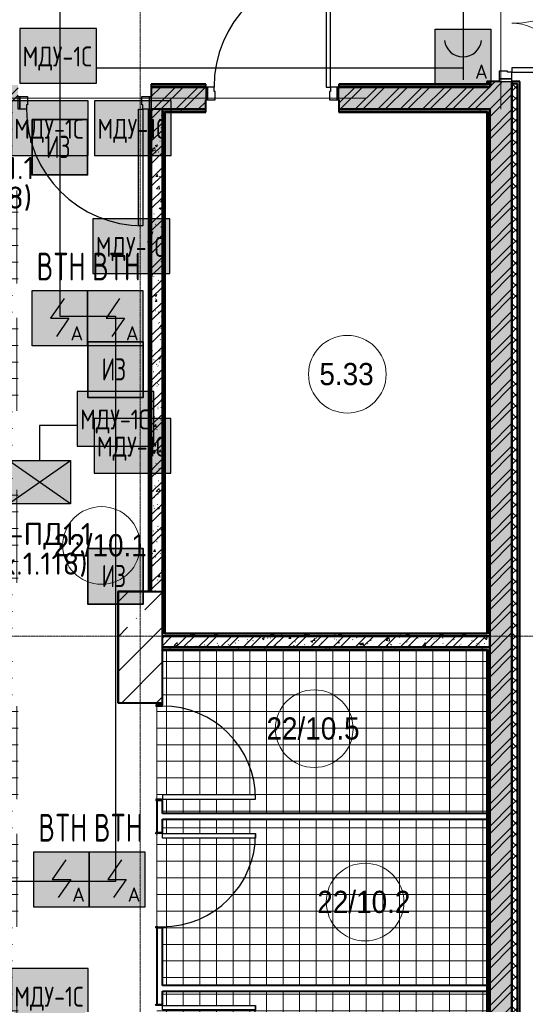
# Model space of a CAD drawing. Header units: millimetres. Extents: x -135639 to 224623, y -383017 to -59102.
# Tile 372 of 494: x 123927 to 128484, y -188040 to -179164. Entities that reach past the tile are written whole.
import ezdxf
from ezdxf.enums import TextEntityAlignment as Align

# ---------------------------------------------------------------- set-up
doc = ezdxf.new("R2010")
doc.units = ezdxf.units.MM
doc.linetypes.add('CONTINOUS', pattern=[0])
doc.linetypes.add('Линия сетки', pattern=[25, 20, -2.5, 0, -2.5])
for name, color, linetype, lineweight in [('A-010-A_ROOM', 7, 'Continuous', 20), ('A-200-M_WALL', 7, 'Continuous', 18), ('A-200-M_WALL_INT', 7, 'Continuous', 18), ('A-200-M_WALL_PAT', 7, 'Continuous', 40), ('A-325-M_DOOR', 7, 'Continuous', 18), ('A-325-M_DOOR__FRAME', 7, 'Continuous', 30), ('A-325-M_DOOR_PANEL', 7, 'Continuous', 30), ('A-350-H_CEILING', 7, 'Continuous', 18), ('A-350-M_CEILING', 7, 'Continuous', 18), ('S-280-M_COLUMN', 7, 'Continuous', 18), ('S-280-M_STRUCT_FRAME', 7, 'Continuous', 18), ('Z-030-M_GRID', 7, 'Continuous', 9), ('Арматура воздуховодов', 7, 'Continuous', 18), ('ОС', 5, 'Continuous', 25), ('ПС', 7, 'Continuous', 40), ('СС-011-ПОЖ-СИГНАЛИЗАЦИЯ', 1, 'Continuous', 30)]:
    doc.layers.add(name, color=color, linetype=linetype, lineweight=lineweight)
doc.layers.add('ССПС', color=5, linetype='Continuous')
doc.styles.add('1111', font='isocpeur.ttf')
doc.styles.add('Arial_2', font='arial.ttf', dxfattribs={"width": 0.9, "height": 400})
doc.styles.add('ISOCPEUR', font='isocpeur.ttf', dxfattribs={"height": 300})
pattern_1 = [(50, (0, 0), (218.62117, -19.1268), [22.86, -251.46]), (355, (0, 0), (-42.29187, 229.2684), [18.288, -201.168]), (100.451, (18.22, -1.6), (176.33107, 210.13963), [19.428, -213.708]), (46.184, (0, 60.96), (325.29495, -50.45164), [34.29, -377.19]), (96.636, (27.1, 56.76), (284.883, 296.91266), [29.142, -320.562]), (351.184, (0, 60.96), (284.8858, 296.9107), [27.432, -301.752]), (21, (30.48, 45.72), (181.93753, -122.71832), [22.86, -251.46]), (326, (30.48, 45.72), (74.16223, 221.0262), [18.288, -201.168]), (71.451, (45.64, 35.5), (256.10035, 98.30526), [19.428, -213.708]), (37.5, (0, 0), (3.70639, 101.465895), [3.353, -195.377, 3.353, -200.863, -201.93]), (37.5, (0, 0), (3.70639, 101.465895), [-402.946, 3.353, -198.577]), (7.5, (0, 0), (80.18358, 120.21653), [3.353, -113.081, 3.353, -190.805, -76.962]), (7.5, (0, 0), (80.18358, 120.21653), [-310.591, 3.353, -73.609]), (327.5, (-67.97, 0), (162.708646, -6.87497), [3.353, -72.847, 3.353, -234.391, -315.468]), (327.5, (-67.97, 0), (162.708646, -6.87497), [-313.944, 3.353, -312.115]), (317.5, (-98.45, 0), (177.75468, 30.51183), [3.353, -95.707, 3.353, -154.534, -224.028]), (317.5, (-98.45, 0), (177.75468, 30.51183), [-256.946, 3.353, -220.675])]
pattern_2 = [(45, (0, 0), (-101.02788, 101.02788), []), (45, (67.35, 0), (-101.02788, 101.02788), [])]
pattern_3 = [(0, (0, 0), (406.4, 101.6), [33.528, -271.272, 33.528, -271.272, -1625.6]), (0, (0, 0), (406.4, 101.6), [-609.6, 33.528, -576.072, 33.528, -271.272, -711.2]), (0, (0, 0), (406.4, 101.6), [-1524, 33.528, -169.672, 33.528, -474.472]), (120, (152.4, 50.8), (-291.18818, 301.152724), [33.528, -271.272, 33.528, -271.272, -1625.6]), (120, (152.4, 50.8), (-291.18818, 301.152724), [-609.6, 33.528, -576.072, 33.528, -271.272, -711.2]), (120, (152.4, 50.8), (-291.18818, 301.152724), [-1524, 33.528, -169.672, 33.528, -474.472]), (240, (203.2, 254), (-115.21182, -402.752724), [33.528, -271.272, 33.528, -271.272, -1625.6]), (240, (203.2, 254), (-115.21182, -402.752724), [-609.6, 33.528, -576.072, 33.528, -271.272, -711.2]), (240, (203.2, 254), (-115.21182, -402.752724), [-1524, 33.528, -169.672, 33.528, -474.472])]

# ---------------------------------------------------------------- blocks, each defined once
blk = doc.blocks.new('101_Дверь_Однопольная - _ПЧ_800х2000_Кладовая_Пр-4169783-B1_-7_650_')
at = {"layer": 'A-325-M_DOOR', "color": 253, "lineweight": 30, "true_color": 0xaaaaaa}
for p, q in [((-431, 25), (-430, 25)), ((-431, -35), (-431, 25)), ((-430, 25), (-430, -35)), ((430, -35), (430, 25)), ((430, 25), (431, 25)), ((431, 25), (431, -35)), ((-430, -35), (-431, -35)), ((431, -35), (430, -35))]:
    blk.add_line(p, q, dxfattribs=at)
at = {"layer": 'A-325-M_DOOR__FRAME', "color": 253, "true_color": 0xaaaaaa}
for p, q in [((-430, 25), (-420, 25)), ((-430, -35), (-430, 25)), ((-420, 25), (-420, -15)), ((420, 25), (430, 25)), ((420, -15), (420, 25)), ((430, 25), (430, -35)), ((-419, -35), (-430, -35)), ((-420, -15), (-419, -15)), ((-419, -15), (-419, -35)), ((419, -15), (420, -15)), ((419, -35), (419, -15)), ((430, -35), (419, -35))]:
    blk.add_line(p, q, dxfattribs=at)
at = {"layer": 'A-325-M_DOOR_PANEL', "color": 253, "true_color": 0xaaaaaa}
for p, q in [((-420, 865), (-380, 865)), ((-420, 25), (-420, 865)), ((-380, 865), (-380, 25)), ((-380, 25), (-420, 25))]:
    blk.add_line(p, q, dxfattribs=at)
blk.add_arc((-420, 25), 840, 0, 90, dxfattribs=at)
blk = doc.blocks.new('101_Дверь_Однопольная - _ПЧ_800х2000_Кладовая_Л-4170134-B1_-7_650_')
at = {"layer": 'A-325-M_DOOR', "color": 253, "lineweight": 30, "true_color": 0xaaaaaa}
for p, q in [((-430, 25), (-431, 25)), ((-431, 25), (-431, -35)), ((-430, -35), (-430, 25)), ((431, 25), (430, 25)), ((430, 25), (430, -35)), ((431, -35), (431, 25)), ((-431, -35), (-430, -35)), ((430, -35), (431, -35))]:
    blk.add_line(p, q, dxfattribs=at)
at = {"layer": 'A-325-M_DOOR__FRAME', "color": 253, "true_color": 0xaaaaaa}
for p, q in [((-420, 25), (-430, 25)), ((-430, 25), (-430, -35)), ((-420, -15), (-420, 25)), ((430, 25), (420, 25)), ((420, 25), (420, -15)), ((430, -35), (430, 25)), ((-430, -35), (-419, -35)), ((-419, -15), (-420, -15)), ((-419, -35), (-419, -15)), ((420, -15), (419, -15)), ((419, -15), (419, -35)), ((419, -35), (430, -35))]:
    blk.add_line(p, q, dxfattribs=at)
at = {"layer": 'A-325-M_DOOR_PANEL', "color": 253, "true_color": 0xaaaaaa}
for p, q in [((420, 865), (380, 865)), ((380, 865), (380, 25)), ((420, 25), (420, 865)), ((380, 25), (420, 25))]:
    blk.add_line(p, q, dxfattribs=at)
blk.add_arc((420, 25), 840, 90, 180, dxfattribs=at)
blk = doc.blocks.new('101_Дверь_Однопольная - _ПЧ_Мет_1000х2000_Блок кладовых_EI60_Пр-4454897-B1_-7_650_')
at = {"layer": 'A-325-M_DOOR', "color": 253, "lineweight": 30, "true_color": 0xaaaaaa}
for p, q in [((-600, 100), (-585, 100)), ((-600, -15), (-600, 100)), ((-585, 100), (-585, -15)), ((585, -15), (585, 100)), ((585, 100), (600, 100)), ((600, 100), (600, -15)), ((-585, -15), (-600, -15)), ((600, -15), (585, -15))]:
    blk.add_line(p, q, dxfattribs=at)
at = {"layer": 'A-325-M_DOOR__FRAME', "color": 253, "true_color": 0xaaaaaa}
for p, q in [((-585, 100), (-525, 100)), ((-585, -15), (-585, 100)), ((-525, 100), (-525, 60)), ((525, 100), (585, 100)), ((525, 60), (525, 100)), ((585, 100), (585, -15)), ((-525, 60), (-515, 60)), ((-515, 60), (-515, -15)), ((515, 60), (525, 60)), ((515, -15), (515, 60)), ((-515, -15), (-585, -15)), ((585, -15), (515, -15))]:
    blk.add_line(p, q, dxfattribs=at)
at = {"layer": 'A-325-M_DOOR_PANEL', "color": 253, "true_color": 0xaaaaaa}
for p, q in [((-525, 1150), (-485, 1150)), ((-525, 100), (-525, 1150)), ((-485, 1150), (-485, 100)), ((-485, 100), (-525, 100))]:
    blk.add_line(p, q, dxfattribs=at)
blk.add_arc((-525, 100), 1050, 0, 90, dxfattribs=at)
blk = doc.blocks.new('101_Дверь_Однопольная - _ПЧ_Мет_1000х2000_Тех помещения_EI60_Л-4449734-B1_-7_650_')
at = {"layer": 'A-325-M_DOOR', "color": 253, "lineweight": 30, "true_color": 0xaaaaaa}
for p, q in [((-585, 100), (-600, 100)), ((-600, 100), (-600, -15)), ((-585, -15), (-585, 100)), ((600, 100), (585, 100)), ((585, 100), (585, -15)), ((600, -15), (600, 100)), ((-600, -15), (-585, -15)), ((585, -15), (600, -15))]:
    blk.add_line(p, q, dxfattribs=at)
at = {"layer": 'A-325-M_DOOR__FRAME', "color": 253, "true_color": 0xaaaaaa}
for p, q in [((-525, 100), (-585, 100)), ((-585, 100), (-585, -15)), ((-525, 60), (-525, 100)), ((585, 100), (525, 100)), ((525, 100), (525, 60)), ((585, -15), (585, 100)), ((-515, 60), (-525, 60)), ((-515, -15), (-515, 60)), ((525, 60), (515, 60)), ((515, 60), (515, -15)), ((-585, -15), (-515, -15)), ((515, -15), (585, -15))]:
    blk.add_line(p, q, dxfattribs=at)
at = {"layer": 'A-325-M_DOOR_PANEL', "color": 253, "true_color": 0xaaaaaa}
for p, q in [((525, 1150), (485, 1150)), ((485, 1150), (485, 100)), ((525, 100), (525, 1150)), ((485, 100), (525, 100))]:
    blk.add_line(p, q, dxfattribs=at)
blk.add_arc((525, 100), 1050, 90, 180, dxfattribs=at)
blk = doc.blocks.new('101_Дверь_Двупольная - _ПЧ_Мет_1300х2000_Тех помещения_EI60_Пр-4455169-B1_-7_650_')
at = {"layer": 'A-325-M_DOOR', "color": 253, "lineweight": 30, "true_color": 0xaaaaaa}
for p, q in [((-750, 100), (-775, 100)), ((-775, 100), (-775, -15)), ((-750, -15), (-750, 100)), ((775, 100), (750, 100)), ((750, 100), (750, -15)), ((775, -15), (775, 100)), ((-775, -15), (-750, -15)), ((750, -15), (775, -15))]:
    blk.add_line(p, q, dxfattribs=at)
at = {"layer": 'A-325-M_DOOR__FRAME', "color": 253, "true_color": 0xaaaaaa}
for p, q in [((-690, 100), (-750, 100)), ((-750, 100), (-750, -15)), ((-690, 60), (-690, 100)), ((750, 100), (690, 100)), ((690, 100), (690, 60)), ((750, -15), (750, 100)), ((-680, 60), (-690, 60)), ((-680, -15), (-680, 60)), ((690, 60), (680, 60)), ((680, 60), (680, -15)), ((-750, -15), (-680, -15)), ((680, -15), (750, -15))]:
    blk.add_line(p, q, dxfattribs=at)
at = {"layer": 'A-325-M_DOOR_PANEL', "color": 253, "true_color": 0xaaaaaa}
for p, q in [((-650, 1040), (-690, 1040)), ((-690, 1040), (-690, 100)), ((-650, 100), (-650, 1040)), ((690, 540), (650, 540)), ((650, 540), (650, 100)), ((690, 100), (690, 540)), ((-690, 100), (-650, 100)), ((650, 100), (690, 100))]:
    blk.add_line(p, q, dxfattribs=at)
at = {"layer": 'A-325-M_DOOR_PANEL', "color": 253, "lineweight": 18, "true_color": 0xaaaaaa}
for centre, radius, start, end in [((-690, 100), 940, 360, 90), ((690, 100), 440, 90, 180)]:
    blk.add_arc(centre, radius, start, end, dxfattribs=at)
blk = doc.blocks.new('ПР - _ПЧ_1200_200_Оп250-250_Шаг300_Арм16_Арм10-3250725-B1_-7_650_')
at = {"layer": 'S-280-M_STRUCT_FRAME', "color": 21, "true_color": 0xffaaaa}
for p, q in [((-850, 0), (850, 0)), ((-850, 0), (-600, 0)), ((-515, 0), (515, 0)), ((-515, 0), (515, 0)), ((600, 0), (850, 0))]:
    blk.add_line(p, q, dxfattribs=at)
blk = doc.blocks.new('ПР - _ПЧ_1550_200_Оп250-250_Шаг300_Арм16_Арм10-3251959-B1_-7_650_')
at = {"layer": 'S-280-M_STRUCT_FRAME', "color": 21, "true_color": 0xffaaaa}
for p, q in [((-1025, 0), (1025, 0)), ((-1025, 0), (-775, 0)), ((-680, 0), (680, 0)), ((-680, 0), (680, 0)), ((775, 0), (1025, 0))]:
    blk.add_line(p, q, dxfattribs=at)
blk = doc.blocks.new('135_SLK_GD_AR_rvt-1-B1_-7_650_')
at = {"layer": 'A-200-M_WALL_PAT', "lineweight": 9, "true_color": 0xaaaaaa}
h = blk.add_hatch(dxfattribs=at)
h.set_pattern_fill('FP_1', color=253, style=0, pattern_type=2)
h.set_pattern_definition(pattern_1)
h.paths.add_polyline_path([(136300, 3400), (136500, 3400), (136500, 13100), (136300, 13100), (136300, 3425)])
h.paths.add_polyline_path([(136500, 14650), (136500, 15550), (136300, 15550), (136300, 14650), (136385, 14650)])
h = blk.add_hatch(dxfattribs=at)
h.set_pattern_fill('FP_2', color=253, style=0, pattern_type=2)
h.set_pattern_definition(pattern_2)
h.paths.add_polyline_path([(136300, 3400), (136500, 3400), (136500, 13100), (136300, 13100), (136300, 3425)])
h.paths.add_polyline_path([(136500, 14650), (136500, 15550), (136300, 15550), (136300, 14650), (136385, 14650)])
h = blk.add_hatch(dxfattribs=at)
h.set_pattern_fill('FP_10', color=253, style=0, pattern_type=2)
h.set_pattern_definition([(45, (0, 0), (-49.497475, 49.497475), []), (135, (0, 0), (-49.497475, -49.497475), [])])
h.paths.add_polyline_path([(136500, 3200), (136550, 3200), (136550, 13079), (136500, 13079), (136500, 3400)])
h.paths.add_polyline_path([(136500, 14671), (136550, 14671), (136550, 15550), (136500, 15550), (136500, 15120.7)])
at = {"layer": 'A-200-M_WALL_PAT', "lineweight": 9, "true_color": 0xd2d2d2}
h = blk.add_hatch(dxfattribs=at)
h.set_pattern_fill('FP_11', color=254, style=0, pattern_type=2)
h.set_pattern_definition(pattern_3)
h.paths.add_polyline_path([(136550, 3150), (136571, 3150), (136570, 13099), (136500, 13099), (136500, 13079), (136550, 13079), (136550, 3200)])
h.paths.add_polyline_path([(136500, 14651), (136570, 14651), (136570, 15550), (136550, 15550), (136550, 14671), (136500, 14671)])
at = {"layer": 'A-200-M_WALL_PAT', "lineweight": 9, "true_color": 0xaaaaaa}
h = blk.add_hatch(dxfattribs=at)
h.set_pattern_fill('FP_11', color=253, style=0, pattern_type=2)
h.set_pattern_definition(pattern_3)
h.paths.add_polyline_path([(136300, 13070), (136300, 13100), (136280, 13100), (136280, 13070), (136297.5, 13070)])
h.paths.add_polyline_path([(136280, 14650), (136300, 14650), (136300, 15450), (136280, 15450), (136280, 15120.7)])
h = blk.add_hatch(dxfattribs=at)
h.set_pattern_fill('FP_11', color=253, style=0, pattern_type=2)
h.set_pattern_definition(pattern_3)
h.paths.add_polyline_path([(136300, 13050), (136300, 13070), (134940, 13070), (134940, 13050), (136297.5, 13050)])
h.paths.add_polyline_path([(133250, 13050), (133740, 13050), (133740, 13070), (133250, 13070)])
h.paths.add_polyline_path([(129706.9, 13050), (132050, 13050), (132050, 13070), (126450, 13070), (126450, 13050), (127823.9, 13050)])
h.paths.add_polyline_path([(124057.9, 13050), (125250, 13050), (125250, 13070), (119375, 13070), (119375, 13050), (120291.8, 13050)])
h.paths.add_polyline_path([(118175, 13050), (118175, 13070), (114800, 13070), (114800, 13050), (116525.8, 13050)])
h.paths.add_polyline_path([(111300, 13050), (113600, 13050), (113600, 13070), (109300, 13070), (109300, 13050), (110876.7, 13050)])
h.paths.add_polyline_path([(107450, 13050), (107450, 13070), (104491, 13070), (104475.1, 13050), (105227.6, 13050)])
h = blk.add_hatch(dxfattribs=at)
h.set_pattern_fill('FP_1', color=253, style=0, pattern_type=2)
h.set_pattern_definition(pattern_1)
h.paths.add_polyline_path([(133740, 12850), (133740, 13050), (133250, 13050), (133250, 12850), (133473, 12850)])
h.paths.add_polyline_path([(136300, 12850), (136300, 13050), (134940, 13050), (134940, 12850), (136297.5, 12850)])
h.paths.add_polyline_path([(131590, 12850), (132050, 12850), (132050, 13050), (126450, 13050), (126450, 12850), (129706.9, 12850)])
h.paths.add_polyline_path([(122075, 12850), (125250, 12850), (125250, 13050), (119375, 13050), (119375, 12850), (120291.8, 12850)])
h.paths.add_polyline_path([(116525.8, 12850), (118175, 12850), (118175, 13050), (114800, 13050), (114800, 12850), (115195, 12850)])
h.paths.add_polyline_path([(111300, 12850), (113600, 12850), (113600, 13050), (111300, 13050)])
h = blk.add_hatch(dxfattribs=at)
h.set_pattern_fill('FP_2', color=253, style=0, pattern_type=2)
h.set_pattern_definition(pattern_2)
h.paths.add_polyline_path([(133740, 12850), (133740, 13050), (133250, 13050), (133250, 12850), (133473, 12850)])
h.paths.add_polyline_path([(136300, 12850), (136300, 13050), (134940, 13050), (134940, 12850), (136297.5, 12850)])
h.paths.add_polyline_path([(131590, 12850), (132050, 12850), (132050, 13050), (126450, 13050), (126450, 12850), (129706.9, 12850)])
h.paths.add_polyline_path([(122075, 12850), (125250, 12850), (125250, 13050), (119375, 13050), (119375, 12850), (120291.8, 12850)])
h.paths.add_polyline_path([(116525.8, 12850), (118175, 12850), (118175, 13050), (114800, 13050), (114800, 12850), (115195, 12850)])
h.paths.add_polyline_path([(111300, 12850), (113600, 12850), (113600, 13050), (111300, 13050)])
h = blk.add_hatch(dxfattribs=at)
h.set_pattern_fill('FP_11', color=253, style=0, pattern_type=2)
h.set_pattern_definition(pattern_3)
h.paths.add_polyline_path([(133230, 8500), (133250, 8500), (133250, 12850), (133230, 12850), (133230, 8502)])
h = blk.add_hatch(dxfattribs=at)
h.set_pattern_fill('FP_1', color=253, style=0, pattern_type=2)
h.set_pattern_definition(pattern_1)
h.paths.add_polyline_path([(133250, 8500), (133350, 8500), (133350, 12850), (133250, 12850), (133250, 8502)])
h = blk.add_hatch(dxfattribs=at)
h.set_pattern_fill('FP_2', color=253, style=0, pattern_type=2)
h.set_pattern_definition(pattern_2)
h.paths.add_polyline_path([(133250, 8500), (133350, 8500), (133350, 12850), (133250, 12850), (133250, 8502)])
h = blk.add_hatch(dxfattribs=at)
h.set_pattern_fill('FP_11', color=253, style=0, pattern_type=2)
h.set_pattern_definition(pattern_3)
h.paths.add_polyline_path([(133740, 12830), (133740, 12850), (133350, 12850), (133350, 12830), (133473, 12830)])
h.paths.add_polyline_path([(136280, 12830), (136280, 12850), (134940, 12850), (134940, 12830), (136275, 12830)])
h = blk.add_hatch(dxfattribs=at)
h.set_pattern_fill('FP_11', color=253, style=0, pattern_type=2)
h.set_pattern_definition(pattern_3)
h.paths.add_polyline_path([(133370, 8120), (133370, 12830), (133350, 12830), (133350, 8120)])
h = blk.add_hatch(dxfattribs=at)
h.set_pattern_fill('FP_11', color=253, style=0, pattern_type=2)
h.set_pattern_definition(pattern_3)
h.paths.add_polyline_path([(136300, 8120), (136300, 12850), (136280, 12850), (136280, 8120)])
h = blk.add_hatch(dxfattribs=at)
h.set_pattern_fill('FP_11', color=253, style=0, pattern_type=2)
h.set_pattern_definition(pattern_3)
h.paths.add_polyline_path([(136300, 8100), (136300, 8120), (133350, 8120), (133350, 8100), (135356, 8100)])
h = blk.add_hatch(dxfattribs=at)
h.set_pattern_fill('FP_1', color=253, style=0, pattern_type=2)
h.set_pattern_definition(pattern_1)
h.paths.add_polyline_path([(136275, 8000), (136300, 8000), (136300, 8100), (133350, 8100), (133350, 8000), (135356, 8000)])
h = blk.add_hatch(dxfattribs=at)
h.set_pattern_fill('FP_2', color=253, style=0, pattern_type=2)
h.set_pattern_definition(pattern_2)
h.paths.add_polyline_path([(136275, 8000), (136300, 8000), (136300, 8100), (133350, 8100), (133350, 8000), (135356, 8000)])
h = blk.add_hatch(dxfattribs=at)
h.set_pattern_fill('FP_11', color=253, style=0, pattern_type=2)
h.set_pattern_definition(pattern_3)
h.paths.add_polyline_path([(136275, 7980), (136280, 7980), (136280, 8000), (133350, 8000), (133350, 7980), (135356, 7980)])
h = blk.add_hatch(dxfattribs=at)
h.set_pattern_fill('FP_11', color=253, style=0, pattern_type=2)
h.set_pattern_definition(pattern_3)
h.paths.add_polyline_path([(136300, 3420), (136300, 8000), (136280, 8000), (136280, 3420)])
at = {"layer": 'A-350-H_CEILING', "true_color": 0xaaaaaa}
h = blk.add_hatch(dxfattribs=at)
h.set_pattern_fill('FP_13', color=253, style=0, pattern_type=2)
h.set_pattern_definition([(0, (0, 0), (0, 150), []), (90, (0, 0), (-150, 9e-15), [])])
h.paths.add_polyline_path([(129821, 2497.3), (130446.8, 3425), (132000, 3425), (132000, 3930), (132050, 3931), (132050, 4769), (132000, 4770), (132000, 4900), (129455, 4900), (129455, 4675), (128570, 4675), (128570, 3503.8), (128494.5, 3392), (129715.9, 2568.1)])
h.paths.add_polyline_path([(133350, 4770), (134190, 4770), (134190, 4730), (133350, 4730), (133350, 4750)])
h.paths.add_polyline_path([(136110.3, 3425), (136275, 3425), (136275, 4900), (133350, 4900), (133350, 4770), (133300, 4769), (133300, 3931), (133350, 3930), (133350, 3425), (135356, 3425)])
h.paths.add_polyline_path([(131160, 4730), (131160, 4770), (132000, 4769), (132000, 4730), (131590, 4730)])
h.paths.add_polyline_path([(133350, 6320), (134190, 6320), (134190, 6280), (133350, 6280), (133350, 6300)])
h.paths.add_polyline_path([(136171.8, 4950), (136275, 4950), (136275, 6450), (133350, 6450), (133350, 6320), (133300, 6319), (133300, 5481), (133350, 5480), (133350, 4950), (135356, 4950)])
h.paths.add_polyline_path([(129455, 4950), (132000, 4950), (132000, 5480), (132050, 5481), (132050, 6319), (132000, 6320), (132000, 6450), (129455, 6450), (129455, 4975)])
h.paths.add_polyline_path([(131590, 6280), (131160, 6280), (131160, 6320), (132000, 6319), (132000, 6280)])
h.paths.add_polyline_path([(136275, 6500), (136275, 7975), (133352, 7975), (133352, 7980), (133350, 7980), (133349.6, 7470), (133300, 7469), (133300, 6631), (133350, 6630), (133350, 6500), (136234.4, 6500)])
h.paths.add_polyline_path([(132000, 6630), (131160, 6630), (131160, 6670), (132000, 6670), (132000, 6631)])
h.paths.add_polyline_path([(129455, 6500), (132000, 6500), (132000, 6630), (132050, 6631), (132050, 7469), (132000, 7470), (132000, 8000), (129455, 8000)])
h.paths.add_polyline_path([(133350, 6630), (133350, 6670), (134190, 6670), (134190, 6630), (133473, 6630)])
h.paths.add_polyline_path([(132000, 8050), (132000, 8580), (132050, 8581), (132050, 9419), (132000, 9420), (132000, 9550), (129455, 9550), (129455, 8050), (131590, 8050)])
h.paths.add_polyline_path([(132000, 9380), (131160, 9380), (131160, 9420), (132000, 9419)])
h.paths.add_polyline_path([(131590, 9600), (132000, 9600), (132000, 10130), (132050, 10131), (132050, 10969), (132000, 10970), (132000, 11100), (129455, 11100), (129455, 9600), (131160, 9600)])
h.paths.add_polyline_path([(131160, 10930), (131160, 10970), (132000, 10969), (132000, 10930), (131432.8, 10930)])
h.paths.add_polyline_path([(132000, 11280), (131160, 11280), (131160, 11320), (132000, 11320), (132000, 11281)])
h.paths.add_polyline_path([(131590, 11150), (132000, 11150), (132000, 11280), (132050, 11281), (132050, 12119), (132000, 12120), (132000, 12825), (129455, 12825), (129455, 11150), (131503.5, 11150)])
at = {"layer": 'A-200-M_WALL', "color": 253, "lineweight": 40, "true_color": 0xaaaaaa}
for p, q in [((133740, 13070), (133250, 13070)), ((133740, 13050), (133250, 13050)), ((133250, 13050), (133740, 13050)), ((136280, 13070), (134940, 13070)), ((136300, 13050), (134940, 13050)), ((134940, 13050), (136300, 13050)), ((136280, 13100), (136280, 13075)), ((136280, 13075), (136280, 13070)), ((136300, 13100), (136300, 13075)), ((136300, 13075), (136300, 13100)), ((136300, 13070), (136300, 13075)), ((136500, 13099), (136500, 13100)), ((136500, 13100), (136500, 13099)), ((136500, 13079), (136500, 13099)), ((136500, 13099), (136500, 13079)), ((136570, 13099), (136500, 13099)), ((136500, 3400), (136500, 13079)), ((136500, 13079), (136500, 3400)), ((136550, 13079), (136500, 13079)), ((136550, 3200), (136550, 13079)), ((136570, 3200), (136570, 13099)), ((133230, 12850), (133230, 8502)), ((133250, 12850), (133250, 8502)), ((133350, 12850), (133250, 12850)), ((133250, 8502), (133250, 12850)), ((133350, 12850), (133740, 12850)), ((133740, 12850), (133350, 12850)), ((133350, 12830), (133350, 12825)), ((133350, 8500), (133350, 12825)), ((133350, 12825), (133350, 8500)), ((133370, 12830), (133740, 12830)), ((133370, 12825), (133370, 12830)), ((133370, 8125), (133370, 12825)), ((134940, 12850), (136275, 12850)), ((136275, 12850), (134940, 12850)), ((134940, 12830), (136275, 12830)), ((136280, 12850), (136275, 12850)), ((136275, 12830), (136280, 12830)), ((136280, 12830), (136280, 8125)), ((136300, 12850), (136300, 8125)), ((136300, 8125), (136300, 12850)), ((133230, 8502), (133230, 8500)), ((136300, 8100), (133350, 8100)), ((133350, 8100), (136300, 8100)), ((133370, 8120), (133370, 8125)), ((136280, 8120), (133370, 8120)), ((136280, 8125), (136280, 8120)), ((136300, 8120), (136300, 8125)), ((136300, 8000), (136300, 8100)), ((136300, 8100), (136300, 8000)), ((133352, 8000), (136275, 8000)), ((136275, 8000), (133352, 8000)), ((136280, 8000), (136275, 8000)), ((136300, 8000), (136300, 6500)), ((136300, 6500), (136300, 8000)), ((133350, 7980), (133352, 7980)), ((133352, 7980), (136275, 7980)), ((136275, 7980), (136280, 7980)), ((136280, 7980), (136280, 3425)), ((136300, 6450), (136300, 6500)), ((136300, 6500), (136300, 6450)), ((136300, 6450), (136300, 6500)), ((136300, 6450), (136300, 4950)), ((136300, 4950), (136300, 6450)), ((136300, 4900), (136300, 4950)), ((136300, 4950), (136300, 4900)), ((136300, 4900), (136300, 4950)), ((136300, 4900), (136300, 3425)), ((136300, 3425), (136300, 4900))]:
    blk.add_line(p, q, dxfattribs=at)
at = {"layer": 'A-200-M_WALL_INT', "color": 253, "lineweight": 40, "true_color": 0xaaaaaa}
for p, q in [((133740, 13075), (133250, 13075)), ((133250, 13075), (133250, 13050)), ((133250, 13050), (133250, 12965)), ((133740, 13050), (133740, 13075)), ((136275, 13075), (134940, 13075)), ((134940, 13075), (134940, 13050)), ((136300, 13100), (136275, 13100)), ((136275, 13100), (136275, 13075)), ((136385, 13100), (136300, 13100)), ((136300, 13075), (136300, 13050)), ((136300, 13050), (136300, 13070)), ((136571, 13100), (136500, 13100)), ((136571, 3200), (136571, 13100)), ((133740, 12850), (133740, 12935)), ((134940, 12935), (134940, 12850)), ((133225, 12850), (133225, 8502)), ((133350, 12825), (133350, 12850)), ((133350, 12850), (133350, 12830)), ((133375, 12825), (133740, 12825)), ((133375, 8125), (133375, 12825)), ((133740, 12825), (133740, 12850)), ((134940, 12850), (134940, 12825)), ((134940, 12825), (136275, 12825)), ((136275, 12850), (136300, 12850)), ((136275, 12825), (136275, 8125)), ((136300, 12850), (136280, 12850)), ((132950, 8502), (132948, 8502)), ((132948, 8502), (132948, 7500)), ((133225, 8502), (132950, 8502)), ((133250, 8502), (133250, 8500)), ((133250, 8500), (133250, 8502)), ((136275, 8125), (133375, 8125)), ((136300, 8125), (136300, 8100)), ((136300, 8100), (136300, 8120)), ((133350, 8000), (133352, 8000)), ((133352, 8000), (133350, 8000)), ((136275, 8000), (136300, 8000)), ((136300, 8000), (136280, 8000)), ((133352, 7498), (133352, 7975)), ((133352, 7975), (136275, 7975)), ((136275, 7975), (136275, 3425)), ((132948, 7500), (132948, 7498)), ((132948, 7498), (133350, 7498)), ((133300, 7500), (133300, 7481)), ((133350, 7481), (133350, 7500)), ((133350, 7498), (133352, 7498)), ((133300, 6619), (133300, 6331)), ((133350, 6500), (133350, 6619)), ((136300, 6500), (133350, 6500)), ((133350, 6450), (136300, 6450)), ((133350, 6331), (133350, 6450)), ((133300, 5469), (133300, 4781)), ((133350, 4950), (133350, 5469)), ((136300, 4950), (133350, 4950)), ((133350, 4900), (136300, 4900)), ((133350, 4781), (133350, 4900))]:
    blk.add_line(p, q, dxfattribs=at)
at = {"layer": 'A-350-M_CEILING', "color": 253, "true_color": 0xaaaaaa}
for p, q in [((133300, 7469), (133300, 6631)), ((133300, 6319), (133300, 5481))]:
    blk.add_line(p, q, dxfattribs=at)
at = {"layer": 'A-325-M_DOOR', "color": 253, "lineweight": 18, "true_color": 0xaaaaaa}
for name, p, rotation in [('101_Дверь_Двупольная - _ПЧ_Мет_1300х2000_Тех помещения_EI60_Пр-4455169-B1_-7_650_', (136400, 13875), 269.9999999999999), ('101_Дверь_Однопольная - _ПЧ_Мет_1000х2000_Блок кладовых_EI60_Пр-4454897-B1_-7_650_', (132650, 12950), 180), ('101_Дверь_Однопольная - _ПЧ_800х2000_Кладовая_Л-4170134-B1_-7_650_', (133325, 7050), 270), ('101_Дверь_Однопольная - _ПЧ_800х2000_Кладовая_Пр-4169783-B1_-7_650_', (133325, 5900), 270), ('101_Дверь_Однопольная - _ПЧ_800х2000_Кладовая_Пр-4169783-B1_-7_650_', (133325, 4350), 270)]:
    blk.add_blockref(name, p, dxfattribs=dict(at, rotation=rotation))
blk.add_blockref('101_Дверь_Однопольная - _ПЧ_Мет_1000х2000_Тех помещения_EI60_Л-4449734-B1_-7_650_', (134340, 12950), dxfattribs=at)
at = {"layer": 'S-280-M_STRUCT_FRAME', "color": 253, "lineweight": 18, "true_color": 0xaaaaaa}
for name, p, rotation in [('ПР - _ПЧ_1550_200_Оп250-250_Шаг300_Арм16_Арм10-3251959-B1_-7_650_', (136400, 13875), 269.9999999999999), ('ПР - _ПЧ_1200_200_Оп250-250_Шаг300_Арм16_Арм10-3250725-B1_-7_650_', (132650, 12950), 180)]:
    blk.add_blockref(name, p, dxfattribs=dict(at, rotation=rotation))
blk.add_blockref('ПР - _ПЧ_1200_200_Оп250-250_Шаг300_Арм16_Арм10-3250725-B1_-7_650_', (134340, 12950), dxfattribs=at)
blk = doc.blocks.new('Бетон-Прямоугольная-Колонна - CLM_Подземные этажи_В40-400х1000-V206-B1_-7_650_')
at = {"layer": 'S-280-M_COLUMN', "lineweight": 9, "true_color": 0xaaaaaa}
h = blk.add_hatch(dxfattribs=at)
h.set_pattern_fill('FP_93', color=253, style=0, pattern_type=2)
h.set_pattern_definition([(45, (-133150, -8000), (-314.309, 314.309), []), (45, (-132835.7, -8000), (-314.309, 314.309), [555.625, -111.125, 3.353, -107.772])])
h.paths.add_polyline_path([(200, -500), (200, 500), (-200, 500), (-200, -500)])
at = {"layer": 'S-280-M_COLUMN', "color": 253, "lineweight": 40, "true_color": 0xaaaaaa}
for p, q in [((200, 500), (-200, 500)), ((-200, 500), (-200, -500)), ((200, -500), (200, 500)), ((-200, -500), (200, -500))]:
    blk.add_line(p, q, dxfattribs=at)
blk = doc.blocks.new('135_SLK_GD_KR_rvt-1-B1_-7_650_')
at = {"layer": 'S-280-M_COLUMN', "color": 253, "lineweight": 18, "true_color": 0xaaaaaa}
blk.add_blockref('Бетон-Прямоугольная-Колонна - CLM_Подземные этажи_В40-400х1000-V206-B1_-7_650_', (133150, 8000), dxfattribs=at)
blk = doc.blocks.new('050_Марка_Помещение - Номер-620969-B1_-7_650_')
at = {"layer": 'A-010-A_ROOM', "color": 253, "true_color": 0xaaaaaa}
blk.add_circle((0, 0), 3.5, dxfattribs=at)
blk = doc.blocks.new('-1 эт')
at = {"layer": 'Z-030-M_GRID', "color": 253, "linetype": 'Линия сетки', "true_color": 0xaaaaaa}
for p, q in [((133150, -19693), (133150, 133719.9)), ((155950.9, 8100), (-3678.8, 8100))]:
    blk.add_line(p, q, dxfattribs=at)
at = {"lineweight": 5}
for name in ['135_SLK_GD_KR_rvt-1-B1_-7_650_', '135_SLK_GD_AR_rvt-1-B1_-7_650_']:
    blk.add_blockref(name, (0, 0), dxfattribs=at)
at = {"layer": 'A-010-A_ROOM', "color": 253, "true_color": 0xaaaaaa, "xscale": 99.99999999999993, "yscale": 99.99999999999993, "zscale": 99.99999999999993}
for p in [(135016.8, 10461.2), (132801.1, 8917.8), (134718.6, 7265.9), (135176.7, 5702.7)]:
    blk.add_blockref('050_Марка_Помещение - Номер-620969-B1_-7_650_', p, dxfattribs=at)
at = {"layer": 'A-010-A_ROOM', "color": 253, "lineweight": 9, "true_color": 0xaaaaaa, "char_height": 200, "attachment_point": 1, "style": 'Arial_2'}
for s, insert, width in [('5.33', (134765.1, 10562.9), 606.076), ('22/10.1', (132370.6, 9019.5), 1038.987), ('22/10.5', (134288.2, 7367.7), 1038.987), ('22/10.2', (134746.2, 5804.5), 1038.987)]:
    blk.add_mtext(s, dxfattribs=dict(at, insert=insert, width=width))
blk = doc.blocks.new('*U4706')
at = {"lineweight": 35, "true_color": 0xffffff}
h = blk.add_hatch(color=7, dxfattribs=at)
h.dxf.hatch_style = 1
h.paths.add_polyline_path([(0, 499.6), (0, 0), (499.6, 0), (499.6, 499.6)])
at = {"color": 1, "linetype": 'ByBlock', "lineweight": -2}
for p, q in [((289.5, 426.3), (166.9, 249.8)), ((166.9, 249.8), (332.7, 249.8)), ((332.7, 249.8), (219.3, 86.3))]:
    blk.add_line(p, q, dxfattribs=at)
at = {"color": 1, "linetype": 'ByBlock', "lineweight": -2, "ltscale": 0.1}
blk.add_lwpolyline([(0, 499.6), (499.6, 499.6), (499.6, 0), (0, 0)], close=True, dxfattribs=at)
at = {"color": 1, "linetype": 'ByBlock', "lineweight": -2, "ltscale": 1000, "style": '1111'}
blk.add_text('A', height=128.1, dxfattribs=at).set_placement((403.4, 49.2), align=Align.CENTER)
at = {"color": 0, "linetype": 'ByBlock', "lineweight": -2, "style": '1111'}
blk.add_attdef('INDEX', (-63.3, -234.7), '', height=125, dxfattribs=at)
at = {"color": 0, "linetype": 'ByBlock', "lineweight": -2, "style": '1111', "flags": 1}
for tag, p in [('NAME_DEVICE', (-64.1, -421.2)), ('NUM_POM', (-81.6, -847))]:
    blk.add_attdef(tag, p, '', height=125, dxfattribs=at)
at = {"color": 0, "linetype": 'ByBlock', "lineweight": -2, "style": '1111', "width": 0.7}
blk.add_attdef('NUM_DEVICE', (-64.1, -629.5), '', height=125, dxfattribs=at)
blk = doc.blocks.new('ger')
at = {"lineweight": 40, "ltscale": 2, "true_color": 0xffffff}
h = blk.add_hatch(color=7, dxfattribs=at)
h.dxf.hatch_style = 1
h.paths.add_polyline_path([(491036.1, -67335.5), (491036.1, -66842.7), (490344.7, -66842.7), (490344.7, -67335.5)])
at = {"layer": 'ОС', "color": 1, "lineweight": 30}
blk.add_lwpolyline([(491036.1, -66842.7), (490344.7, -66842.7), (490344.7, -67335.5), (491036.1, -67335.5)], close=True, dxfattribs=at)
at = {"layer": 'ССПС', "color": 1, "lineweight": -2, "ltscale": 1000, "style": '1111', "width": 0.8}
blk.add_text('МДУ-1С', height=180, dxfattribs=at).set_placement((490370.6, -67185.8))
blk = doc.blocks.new('*U4714')
at = {"linetype": 'ByBlock', "lineweight": -2, "ltscale": 100}
h = blk.add_hatch(color=0, dxfattribs=at)
h.dxf.hatch_style = 1
h.paths.add_polyline_path([(0, 0), (139.7, 97.2), (0, 194.4)])
h.paths.add_polyline_path([(139.7, 97.2), (279.5, 0), (279.5, 194.4)])
at = {"linetype": 'CONTINOUS', "lineweight": 30, "ltscale": 100, "true_color": 0xffffff}
h = blk.add_hatch(color=7, dxfattribs=at)
h.dxf.hatch_style = 1
h.paths.add_polyline_path([(0, 194.4), (139.7, 97.2), (279.5, 194.4)])
h.paths.add_polyline_path([(0, 0), (279.5, 0), (139.7, 97.2)])
at = {"color": 0, "linetype": 'ByBlock', "lineweight": -2, "ltscale": 100}
for p, q in [((0, 194.4), (279.5, 0)), ((279.5, 194.4), (0, 0))]:
    blk.add_line(p, q, dxfattribs=at)
blk.add_lwpolyline([(279.5, 0), (0, 0), (0, 194.4), (279.5, 194.4)], close=True, dxfattribs=at)
blk = doc.blocks.new('*U4717')
at = {"linetype": 'Continuous', "lineweight": -2, "true_color": 0xffffff}
h = blk.add_hatch(color=7, dxfattribs=at)
h.dxf.hatch_style = 1
h.paths.add_polyline_path([(499.6, 499.6), (0, 499.6), (0, 0), (499.6, 0)])
at = {"color": 1, "linetype": 'Continuous', "lineweight": -2}
blk.add_line((249.8, 249.8), (249.8, 43), dxfattribs=at)
blk.add_lwpolyline([(0, 499.6), (499.6, 499.6), (499.6, 0), (0, 0)], close=True, dxfattribs=at)
blk.add_arc((249.7, 417.1), 167.3, 186.44952, 353.58526, dxfattribs=at)
at = {"color": 1, "linetype": 'ByBlock', "lineweight": -2, "ltscale": 1000, "style": '1111'}
blk.add_text('A', height=128.1, dxfattribs=at).set_placement((416, 52.7), align=Align.CENTER)
at = {"color": 0, "linetype": 'Continuous', "lineweight": -2, "style": '1111'}
for tag, p in [('INDEX', (-63.3, -234.7)), ('NUM_DEVICE', (-64.1, -629.5))]:
    blk.add_attdef(tag, p, '', height=125, dxfattribs=at)
at = {"color": 0, "linetype": 'Continuous', "lineweight": -2, "style": '1111', "flags": 1}
for tag, p in [('NAME_DEVICE', (-64.1, -421.2)), ('NUM_POM', (-81.6, -847))]:
    blk.add_attdef(tag, p, '', height=125, dxfattribs=at)
blk = doc.blocks.new('adsaSD')
at = {"lineweight": 35, "true_color": 0xffffff}
h = blk.add_hatch(color=7, dxfattribs=at)
h.dxf.hatch_style = 1
h.paths.add_polyline_path([(141115, 88547), (141115, 87547), (142114, 87547), (142114, 88547)])
at = {"color": 1, "linetype": 'ByBlock', "lineweight": 35, "ltscale": 50, "elevation": 0}
blk.add_lwpolyline([(141115, 88547), (142114, 88547), (142114, 87547), (141115, 87547)], close=True, dxfattribs=at)
at = {"color": 1, "linetype": 'ByBlock', "lineweight": -2, "ltscale": 1000, "style": '1111', "width": 0.7}
blk.add_text('ИЗ', height=400, dxfattribs=at).set_placement((141585, 87853, 0), align=Align.CENTER)

msp = doc.modelspace()

# ---------------------------------------------------------------- linework, layer by layer
at = {"layer": 'СС-011-ПОЖ-СИГНАЛИЗАЦИЯ', "lineweight": 30}
for points in [[(124289.2, -178814), (124289.2, -181835.9), (124790.8, -181835.9), (124790.8, -186934.6), (117475.9, -186934.6), (117475.9, -186423.2), (117989.4, -186423.2), (117989.4, -181620.6), (117319.5, -181620.6), (117319.5, -178761.5)], [(124289.2, -178814), (127922.3, -178814), (127922.3, -179602.1), (124618.5, -179602.1)]]:
    msp.add_lwpolyline(points, dxfattribs=at)
at = {"layer": 'СС-011-ПОЖ-СИГНАЛИЗАЦИЯ', "color": 30, "lineweight": 30, "true_color": 0xf26722}
msp.add_lwpolyline([(124445.1, -182822.8), (124105.2, -182822.8), (124105.2, -183138.7)], dxfattribs=at)

# ---------------------------------------------------------------- block references
msp.add_blockref('-1 эт', (-8136.8, -192821.5))
at = {"color": 7, "linetype": 'CONTINOUS', "lineweight": 30, "ltscale": 100}
msp.add_blockref('*U4717', (127672.5, -179748.5), dxfattribs=at)
at = {"color": 5, "xscale": 0.5, "yscale": 0.5, "zscale": 0.5}
for p in [(53481.8, -224337.1, 0), (53983.4, -226342.8, 0), (53983.4, -228205.9, 0)]:
    msp.add_blockref('adsaSD', p, dxfattribs=at)
at = {"layer": 'Арматура воздуховодов', "lineweight": 30}
for p in [(-366492.7, -113051.6), (-365742.7, -113052), (-365757.2, -114116.9), (-365747.2, -115916.9), (-366492.7, -120876.1)]:
    msp.add_blockref('ger', p, dxfattribs=at)
at = {"layer": 'ПС', "color": 7, "linetype": 'CONTINOUS', "lineweight": 30, "ltscale": 100}
ref = msp.add_blockref('*U4706', (124038.1, -182104.8), dxfattribs=dict(at, xscale=1.000736, yscale=1.000736, zscale=1.000736))
ref.add_attrib('NUM_DEVICE', 'BTH', dxfattribs={"layer": '0', "color": 0, "linetype": 'ByBlock', "lineweight": -2, "ltscale": 100, "height": 250.18, "style": '1111', "width": 0.7}).set_placement((124299.9, -181514.3), align=Align.CENTER)
ref = msp.add_blockref('*U4706', (124538.1, -182104.8), dxfattribs=dict(at, xscale=1.000736, yscale=1.000736, zscale=1.000736))
ref.add_attrib('NUM_DEVICE', 'BTH', dxfattribs={"layer": '0', "color": 0, "linetype": 'ByBlock', "lineweight": -2, "ltscale": 100, "height": 250.18, "style": '1111', "width": 0.7}).set_placement((124799.8, -181514.3), align=Align.CENTER)
at = {"layer": 'ПС', "color": 84, "linetype": 'Continuous', "lineweight": 30, "ltscale": 100, "xscale": 2, "yscale": 2, "zscale": 2, "rotation": 180}
msp.add_blockref('*U4714', (124384.6, -183138.7), dxfattribs=at)
at = {"layer": 'ПС', "color": 7, "linetype": 'CONTINOUS', "lineweight": 30, "ltscale": 100}
ref = msp.add_blockref('*U4706', (124054.1, -187164.5), dxfattribs=dict(at, xscale=1.000736, yscale=1.000736, zscale=1.000736))
ref.add_attrib('NUM_DEVICE', 'BTH', dxfattribs={"layer": '0', "color": 0, "linetype": 'ByBlock', "lineweight": -2, "ltscale": 100, "height": 250.18, "style": '1111', "width": 0.7}).set_placement((124315.8, -186574), align=Align.CENTER)
ref = msp.add_blockref('*U4706', (124554, -187164.5), dxfattribs=dict(at, xscale=1.000736, yscale=1.000736, zscale=1.000736))
ref.add_attrib('NUM_DEVICE', 'BTH', dxfattribs={"layer": '0', "color": 0, "linetype": 'ByBlock', "lineweight": -2, "ltscale": 100, "height": 250.18, "style": '1111', "width": 0.7}).set_placement((124815.8, -186574), align=Align.CENTER)
at = {"layer": 'СС-011-ПОЖ-СИГНАЛИЗАЦИЯ', "lineweight": 30}
for p in [(-366417.6, -112399.9), (-365899.6, -115672.2)]:
    msp.add_blockref('ger', p, dxfattribs=at)

# ---------------------------------------------------------------- texts
at = {"color": 7, "linetype": 'Continuous', "char_height": 200, "attachment_point": 1, "line_spacing_factor": 1.1, "style": 'ISOCPEUR'}
for s, insert in [('\\pxsm0.8,qc;{\\C256;Y-В1.1.1\\P(x.1.118)}', (123204.3, -180401.1)), ('\\pxsm0.8,qc;{\\C256;Y-ПД1.1\\P(x.1.118)}', (123705, -183700.9))]:
    msp.add_mtext_dynamic_manual_height_columns(s, width=813.716, gutter_width=2478.4, heights=[735.9], dxfattribs=dict(at, insert=insert))

doc.saveas('drawing.dxf')
